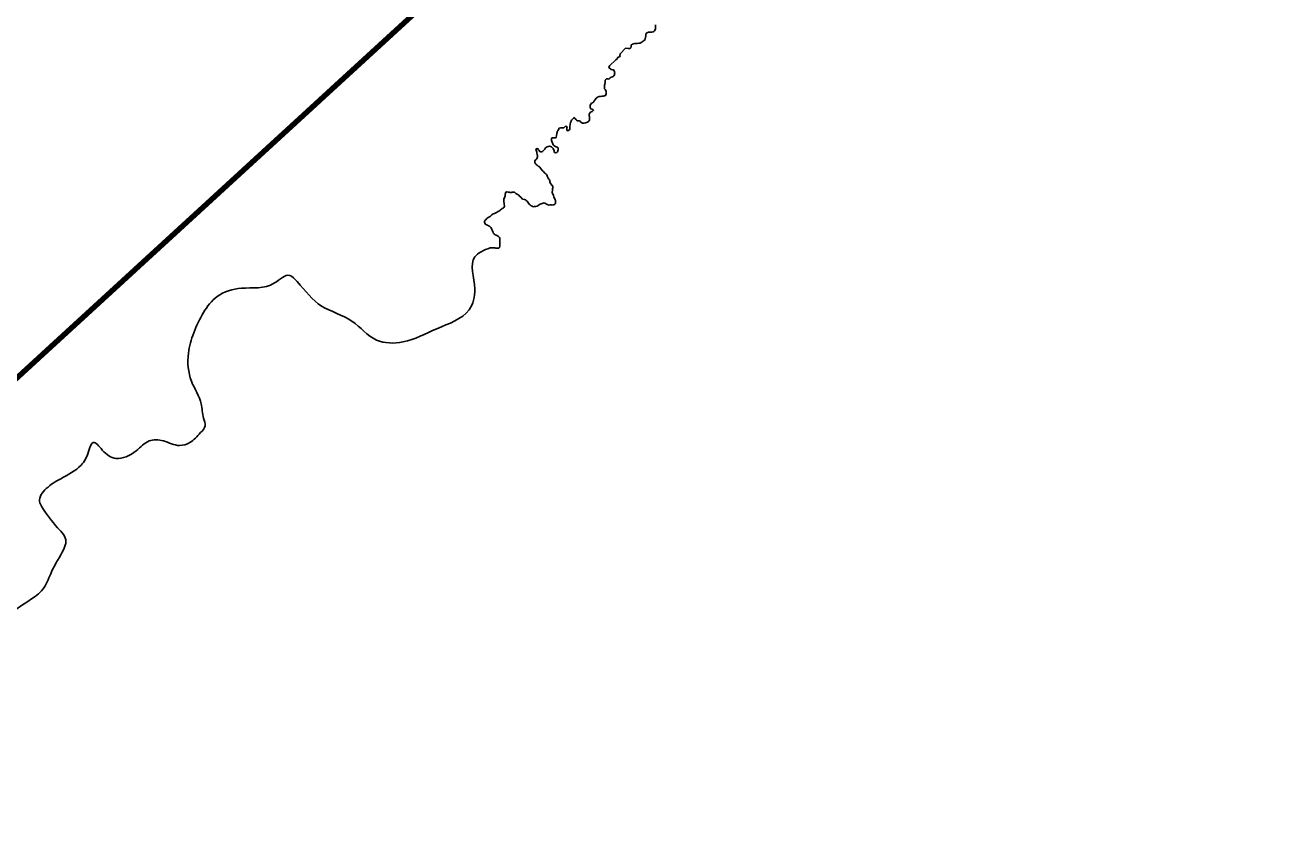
# Model space of a CAD drawing. Extents: x 553962 to 842807, y 8883888 to 9032388.
# Drawn here: x 710591 to 717226, y 8951050 to 8955369 of the extents above; entities that cross this region are included whole.
import ezdxf

# ---------------------------------------------------------------- set-up
doc = ezdxf.new("R2010")
doc.units = 0
doc.header["$LTSCALE"] = 20
doc.layers.add('24', color=7, linetype='Continuous', lineweight=25)
doc.layers.add('9', color=7, linetype='Continuous', lineweight=90)

msp = doc.modelspace()

# ---------------------------------------------------------------- linework, layer by layer
at = {"layer": '24'}
for points in [[(713934.55, 8955369.83), (713935.18, 8955364.45), (713935.42, 8955358.44), (713934.79, 8955348.69), (713933.04, 8955343.2), (713930.79, 8955338.58), (713927.05, 8955335.22), (713922.18, 8955332.86), (713915.69, 8955330.5), (713908.7, 8955330.53), (713903.7, 8955331.54), (713897.84, 8955330.94), (713891.72, 8955328.58), (713886.72, 8955325.35), (713884.22, 8955317.86), (713884.72, 8955312.1), (713878.84, 8955289.49)], [(713878.84, 8955289.49), (713874.22, 8955286.38), (713869.1, 8955283.02), (713864.61, 8955279.41), (713859.99, 8955276.18), (713853.62, 8955273.2), (713846.63, 8955272.72), (713838.52, 8955271.75), (713832.4, 8955271.52), (713825.53, 8955271.29), (713818.17, 8955269.81), (713812.8, 8955268.08), (713808.18, 8955264.85), (713806.68, 8955259.85), (713806.05, 8955254.48), (713804.3, 8955248.61), (713800.81, 8955243.87), (713789.95, 8955244.06), (713776.4, 8955246.2), (713748.12, 8955216.41), (713746.49, 8955210.41), (713747.74, 8955205.53), (713744.24, 8955201.29), (713738.87, 8955198.69), (713733.75, 8955196.83), (713733, 8955191.33), (713724.15, 8955184.71)], [(713724.15, 8955184.71), (713691.11, 8955153.58), (713687.99, 8955143.61), (713699.39, 8955132.55), (713706.88, 8955131.65), (713712.63, 8955131.38), (713715.99, 8955126.62), (713717.74, 8955121.49), (713718.98, 8955115.86), (713718.73, 8955110.1), (713717.73, 8955104.23), (713714.73, 8955099.74), (713710.49, 8955096.88), (713706.49, 8955093.64), (713700.75, 8955092.16), (713695.26, 8955088.93), (713691.01, 8955085.44), (713686.64, 8955082.2), (713681.4, 8955082.97), (713676.28, 8955084.12), (713671.28, 8955080.88), (713669.04, 8955076.39), (713668.53, 8955070.26), (713668.03, 8955063.89), (713666.41, 8955056.14), (713665.53, 8955049.77), (713665.28, 8955042.27), (713665.27, 8955036.39), (713665.27, 8955031.26), (713668.64, 8955026.37), (713671.26, 8955021.99), (713673, 8955016.48), (713673, 8955011.23), (713673, 8955004.35), (713671.5, 8954998.48), (713668.25, 8954994.37), (713663.01, 8954993.38), (713657.64, 8954992.15), (713649.9, 8954991.3), (713644.53, 8954990.57), (713637.17, 8954989.34), (713631.55, 8954987.49), (713626.3, 8954984.26), (713620.68, 8954980.65), (713617.06, 8954975.53), (713613.44, 8954970.67), (713610.32, 8954966.18), (713605.95, 8954960.32), (713601.32, 8954956.83), (713596.7, 8954953.72), (713592.46, 8954949.86), (713589.46, 8954944.12), (713588.46, 8954937.12), (713589.21, 8954931.87), (713592.7, 8954925.1), (713597.56, 8954922.08), (713603.31, 8954921.56), (713606.8, 8954917.43), (713603.55, 8954913.19), (713599.43, 8954910.07), (713593.94, 8954908.34), (713589.44, 8954904.86), (713585.32, 8954900.24), (713583.82, 8954894.37), (713583.57, 8954888.25)], [(713504.99, 8954877.82), (713501.18, 8954875.52), (713496.31, 8954870.91), (713490.56, 8954864.18), (713488.44, 8954859.56), (713486.56, 8954854.69), (713484.19, 8954849.57), (713482.81, 8954843.57), (713482.06, 8954842.95), (713481.81, 8954828.2), (713481.8, 8954822.95), (713481.3, 8954817.95), (713478.68, 8954812.45), (713473.93, 8954809.59), (713468.44, 8954808.11), (713465.57, 8954812.5), (713464.7, 8954817.75), (713465.95, 8954823.25), (713466.58, 8954828.25), (713462.71, 8954832.01), (713457.09, 8954829.91), (713452.72, 8954826.92), (713448.35, 8954824.31)], [(713583.57, 8954888.25), (713584.56, 8954883.12), (713585.19, 8954877.49), (713585.18, 8954871.24), (713584.93, 8954865.99), (713583.31, 8954860.99), (713579.81, 8954857), (713575.19, 8954853.64), (713569.45, 8954851.91), (713563.33, 8954850.43), (713557.09, 8954848.95), (713548.97, 8954848.98), (713544.11, 8954850.87), (713539.61, 8954853.51), (713535.25, 8954858.28), (713530.13, 8954860.42), (713521.52, 8954861.07), (713516.52, 8954864.84), (713512.78, 8954868.23), (713509.91, 8954872.87), (713504.57, 8954877.57)], [(713423.09, 8954821.67), (713422.76, 8954818.89), (713420.38, 8954813.9), (713417.26, 8954808.66), (713414.39, 8954804.04), (713414.39, 8954798.79), (713411.76, 8954794.42)], [(713448.35, 8954824.31), (713442.98, 8954823.58), (713436.87, 8954823.6), (713431.12, 8954823.49), (713423.07, 8954821.45)], [(713411.76, 8954794.42), (713408.51, 8954772.05), (713403.14, 8954769.82), (713397.4, 8954770.34), (713396.02, 8954771.35), (713389.78, 8954770.62), (713384.54, 8954768.51), (713383.66, 8954762.76), (713383.66, 8954755.88)], [(713383.66, 8954755.88), (713390.02, 8954738.23), (713392.76, 8954733.1), (713396.38, 8954729.08), (713400.87, 8954726.44), (713409.36, 8954723.16), (713414.1, 8954720.9), (713418.72, 8954717.5), (713418.97, 8954712.38), (713418.96, 8954706.88), (713417.46, 8954701.75), (713415.09, 8954696.76)], [(713415.09, 8954696.76), (713412.34, 8954692.14), (713405.47, 8954691.79), (713400.48, 8954693.43), (713398.61, 8954698.32), (713397.37, 8954703.32), (713394.75, 8954708.46), (713392.5, 8954714.34), (713387.51, 8954720.11), (713383.64, 8954723.37), (713378.65, 8954725.02), (713373.41, 8954725.66), (713366.92, 8954724.93), (713361.67, 8954723.7), (713357.68, 8954720.34), (713352.18, 8954716.73), (713347.69, 8954710.99), (713344.19, 8954706.13), (713340.07, 8954701.52), (713336.45, 8954697.9), (713331.33, 8954696.42), (713326.34, 8954696.69), (713321.72, 8954698.95), (713318.22, 8954703.09), (713314.73, 8954707.48), (713311.74, 8954711.86), (713306.5, 8954714.01), (713301.5, 8954709.9), (713302.5, 8954704.39), (713304.12, 8954699.01), (713305.86, 8954694), (713306.61, 8954688.75), (713308.1, 8954681.74), (713308.73, 8954676.49), (713308.72, 8954669.99), (713307.97, 8954663.74), (713306.47, 8954658.62), (713301.98, 8954655.13), (713297.48, 8954651.89), (713294.98, 8954647.4), (713295.6, 8954639.27), (713298.1, 8954633.39), (713301.96, 8954629.87), (713306.95, 8954625.11), (713312.2, 8954621.09), (713317.06, 8954618.19), (713321.93, 8954614.93), (713325.55, 8954610.04), (713329.41, 8954605.15), (713333.16, 8954600.51), (713336.65, 8954595.87), (713341.27, 8954591.48), (713344.39, 8954586.97), (713349, 8954582.33), (713353.62, 8954578.93), (713358.49, 8954573.92), (713360.86, 8954569.03), (713363.1, 8954563.9), (713365.84, 8954556.89), (713369.71, 8954551.62), (713372.7, 8954547.24), (713374.2, 8954542.23), (713375.45, 8954537.1), (713376.94, 8954531.59), (713390.58, 8954512.39)], [(713229.21, 8954445.47), (713220.37, 8954455.73), (713214.51, 8954461.25), (713210.89, 8954465.76), (713206.4, 8954468.9), (713201.28, 8954471.54), (713195.42, 8954474.69), (713191.67, 8954478.33), (713187.43, 8954482.72), (713180.81, 8954482.62), (713175.82, 8954481.51), (713170.83, 8954480.4), (713165.21, 8954480.42), (713159.84, 8954482.19), (713154.6, 8954482.95), (713147.73, 8954483.73), (713141.87, 8954481.62), (713138.12, 8954470.51), (713137.24, 8954462.88), (713136.49, 8954457.26), (713133.86, 8954451.51), (713131.74, 8954446.4), (713130.24, 8954441.02), (713130.86, 8954436.02), (713131.48, 8954430.14), (713132.85, 8954422.26), (713133.47, 8954416.63), (713134.1, 8954410.63), (713133.84, 8954405.63), (713131.59, 8954401.13), (713127.6, 8954398.02), (713122.85, 8954395.41), (713118.23, 8954392.8), (713113.49, 8954388.19), (713109.74, 8954384.58), (713103.75, 8954380.97), (713097.13, 8954377.74), (713091.89, 8954374.38), (713085.77, 8954371.28), (713080.65, 8954368.8), (713074.66, 8954366.94), (713067.91, 8954362.21), (713063.67, 8954358.6), (713059.67, 8954355.11), (713055.05, 8954351.5), (713048.19, 8954347.9), (713042.82, 8954344.29), (713038.57, 8954340.43), (713034.95, 8954335.57), (713030.7, 8954331.83), (713027.95, 8954327.46), (713027.83, 8954322.34), (713029.7, 8954317.08), (713033.44, 8954312.19), (713038.68, 8954309.05), (713043.55, 8954307.15), (713048.91, 8954304.26), (713054.53, 8954301.24), (713059.02, 8954297.97), (713062.77, 8954294.33), (713065.26, 8954289.82), (713066.76, 8954284.82), (713069.38, 8954280.18), (713070.87, 8954274.55), (713073.74, 8954269.17)], [(713390.58, 8954512.39), (713390.29, 8954505.16), (713389.78, 8954499.29), (713389.53, 8954493.54), (713387.78, 8954479.92), (713389.77, 8954474.53), (713392.77, 8954469.15), (713395.26, 8954464.39), (713396.63, 8954457.75), (713398.5, 8954452.87), (713401.12, 8954447.11), (713402.74, 8954442.35), (713404.36, 8954437.47), (713405.73, 8954431.22), (713405.73, 8954425.96), (713404.1, 8954420.34), (713398.73, 8954415.74), (713392.62, 8954414.38), (713387, 8954414.15), (713381.76, 8954415.92), (713374.27, 8954414.94), (713367.78, 8954414.21), (713362.53, 8954416.73), (713357.92, 8954419.25), (713352.55, 8954422.39), (713345.06, 8954425.04), (713339.82, 8954424.31), (713335.07, 8954422.7), (713328.96, 8954420.72), (713324.09, 8954419.24), (713319.34, 8954416), (713313.1, 8954410.9), (713307.6, 8954407.17), (713300.24, 8954406.57), (713294, 8954405.84), (713288.13, 8954405.23), (713280.89, 8954407.26), (713276.15, 8954409.77), (713271.03, 8954414.42), (713265.92, 8954419.18), (713261.18, 8954424.45), (713258.06, 8954428.96), (713253.94, 8954434.35), (713249.95, 8954438.74), (713245.58, 8954442.51), (713240.21, 8954444.15), (713229.21, 8954445.47)], [(713073.74, 8954269.17), (713076.61, 8954263.4), (713080.6, 8954259.89), (713085.09, 8954256.37), (713089.96, 8954254.36), (713094.45, 8954251.59), (713100.19, 8954248.45), (713104.69, 8954246.05), (713107.93, 8954241.29), (713109.3, 8954236.41), (713109.3, 8954231.28), (713109.3, 8954226.03), (713109.29, 8954219.78), (713109.91, 8954212.4), (713109.91, 8954205.65), (713109.91, 8954200.15), (713109.66, 8954195.02), (713108.66, 8954189.15), (713104.53, 8954185.54), (713099.54, 8954185.05), (713094.17, 8954185.7), (713088.93, 8954185.72), (713083.81, 8954186.98), (713078.7, 8954187), (713059.32, 8954187.34)]]:
    msp.add_lwpolyline(points, dxfattribs=at)
for points in [[(713059.32, 8954187.34), (712976.62, 8954138.82), (712976.62, 8953968.34), (712946.55, 8953858.02), (712776.15, 8953757.74), (712595.73, 8953687.54), (712455.4, 8953697.57), (712325.1, 8953797.85), (712164.72, 8953878.08), (712034.42, 8954008.45), (711995.32, 8954040.53), (711915.14, 8954000.42), (711738.72, 8953972.34), (711610.42, 8953928.21), (711538.26, 8953843.98), (711486.13, 8953735.67), (711458.07, 8953627.36), (711474.11, 8953478.94), (711526.23, 8953358.6), (711538.26, 8953282.39), (711546.27, 8953242.27), (711522.22, 8953206.17), (711466.09, 8953154.02), (711409.96, 8953137.98), (711325.76, 8953162.05), (711249.58, 8953162.05), (711181.42, 8953109.9), (711073.17, 8953069.78), (711001, 8953113.91), (710952.89, 8953154.02), (710928.83, 8953105.89), (710888.74, 8953033.68), (710780.48, 8952961.48), (710704.31, 8952909.33), (710668.22, 8952841.14), (710680.25, 8952813.06), (710764.45, 8952700.73)], [(710764.45, 8952700.73), (710808.55, 8952628.53), (710796.52, 8952588.41), (710732.37, 8952468.07), (710692.28, 8952383.84), (710547.94, 8952271.52), (710451.72, 8952187.28), (710375.54, 8952135.13), (710311.39, 8952030.84), (710235.21, 8951906.48), (710171.06, 8951786.14), (710138.99, 8951641.74), (710082.85, 8951517.38), (709994.65, 8951429.13), (709898.42, 8951364.95), (709874.37, 8951284.73), (709890.4, 8951220.54), (709970.59, 8951120.26), (709986.63, 8951028), (710018.7, 8950843.48), (710034.74, 8950558.67), (710082.85, 8950490.48), (710167.05, 8950382.17), (710187.1, 8950322), (710211.15, 8950177.59), (710203.14, 8950033.18), (710167.06, 8949864.71), (710094.89, 8949579.9), (710070.83, 8949411.42), (710042.76, 8949159.91), (710046.77, 8949099.74), (710030.74, 8948999.46), (709990.64, 8948903.19), (709934.51, 8948786.86), (709890.41, 8948690.59), (709890.41, 8948590.3), (709902.44, 8948498.04), (709846.3, 8948445.89), (709766.12, 8948413.8), (709685.93, 8948365.67), (709641.83, 8948313.52), (709629.8, 8948249.34), (709609.75, 8948080.86), (709577.68, 8947960.52), (709549.61, 8947820.12), (709525.55, 8947643.62), (709489.47, 8947483.17), (709449.38, 8947406.95), (709417.3, 8947330.74), (709393.25, 8947226.44), (709385.23, 8947106.1), (709357.16, 8947049.94), (709293.01, 8946997.8), (709236.88, 8946957.68), (709176.74, 8946925.59)]]:
    msp.add_spline(points, degree=3, dxfattribs=at)
at = {"layer": '9'}
msp.add_lwpolyline([(705081.22, 8958366.77), (705509.17, 8948874.18), (720755.9, 8962863.64), (723053.57, 8963740.6)], dxfattribs=at)

doc.saveas('drawing.dxf')
